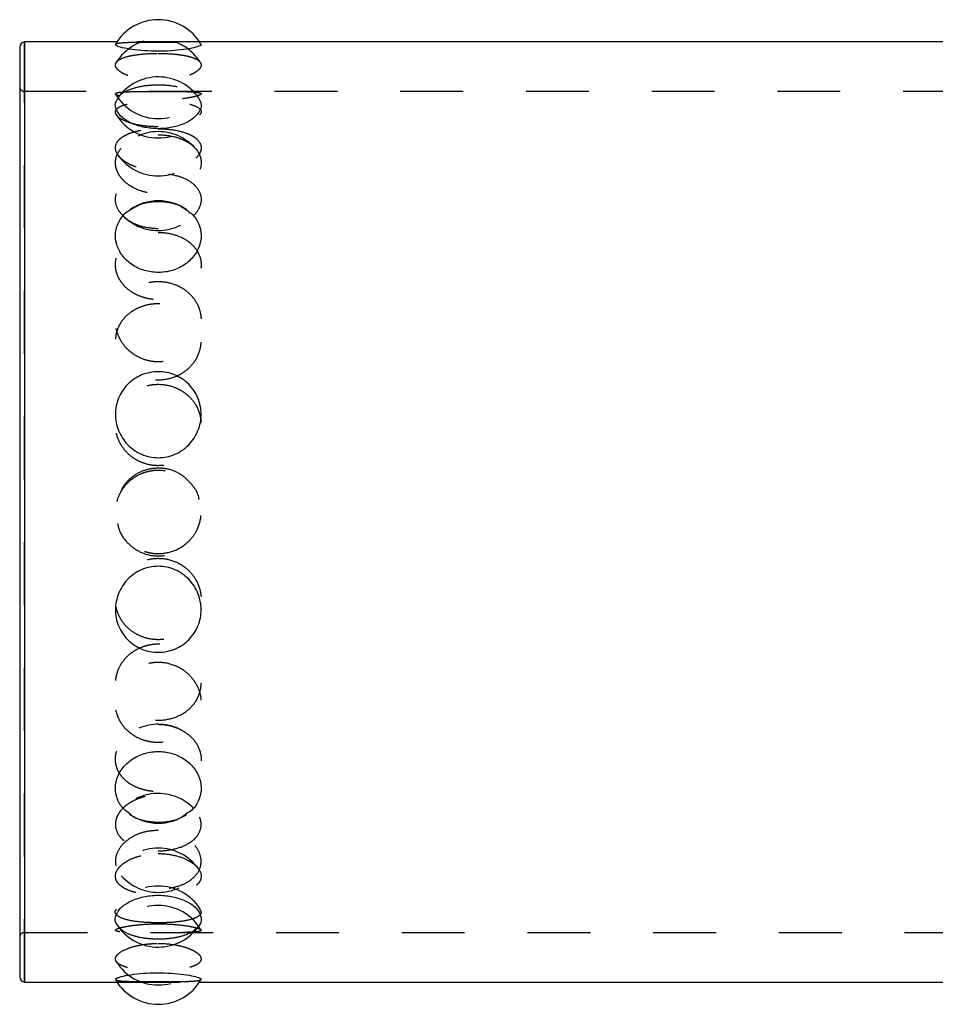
# Model space of a CAD drawing. Header units: inches. Extents: x 1880 to 2363, y -453 to -54.
# Tile 802 of 1056: x 2062.1 to 2063.55, y -121.46 to -119.9. Entities that reach past the tile are written whole.
import ezdxf

# ---------------------------------------------------------------- set-up
doc = ezdxf.new("R2010")
doc.units = ezdxf.units.IN
doc.header["$LTSCALE"] = 0.5
doc.header["$MEASUREMENT"] = 0
doc.linetypes.add('HIDDEN', pattern=[0.225, 0.15, -0.075])
doc.layers.add('SID-M-H', color=4, linetype='HIDDEN')
doc.layers.add('SID-M-S', color=105, linetype='Continuous')

msp = doc.modelspace()

# ---------------------------------------------------------------- linework, layer by layer
at = {"layer": 'SID-M-H'}
for p, q in [((2062.10382, -121.42709), (2062.10382, -119.93103)), ((2062.38222, -119.93103), (2062.25063, -119.93103)), ((2065.00146, -120.00977), (2062.10382, -120.00977)), ((2062.10382, -121.34835), (2065.00146, -121.34835)), ((2062.25063, -121.42709), (2062.38222, -121.42709))]:
    msp.add_line(p, q, dxfattribs=at)
for centre, radius, start, end in [((2062.31642, -120.00508), 0.07874, 106.99755, 148.20974), ((2062.31642, -120.00508), 0.07874, 31.94722, 70.13424), ((2062.10382, -120.00189), 0.00787, 180, 270), ((2062.31642, -119.97428), 0.07874, 210.4869, 329.48131), ((2062.31642, -120.00508), 0.07874, 211.83854, 327.77232), ((2062.31642, -120.15242), 0.07874, 41.66562, 138.57682), ((2062.31642, -120.06534), 0.07874, 216.04262, 324.05283), ((2062.31642, -120.15242), 0.07874, 224.21604, 315.99092), ((2062.31642, -121.0956), 0.07874, 66.02868, 112.94822), ((2062.31642, -121.2057), 0.07874, 43.96448, 135.69713), ((2062.31642, -121.29278), 0.07874, 35.88676, 143.82528), ((2062.31642, -121.2057), 0.07874, 221.71457, 318.23138), ((2062.31642, -121.35304), 0.07874, 32.19839, 147.87808), ((2062.31642, -121.38384), 0.07874, 30.34986, 149.42234), ((2062.10382, -121.35622), 0.00787, 90, 180), ((2062.31642, -121.35304), 0.07874, 211.91139, 328.08214)]:
    msp.add_arc(centre, radius, start, end, dxfattribs=at)
for points, knots in [([(2062.24873, -119.93476), (2062.24865, -119.93466), (2062.24787, -119.93366), (2062.25397, -119.9325), (2062.26703, -119.93147), (2062.28658, -119.93114), (2062.30905, -119.93106), (2062.33198, -119.93108), (2062.35305, -119.9312), (2062.37003, -119.9317), (2062.38154, -119.93274), (2062.38324, -119.9341), (2062.38405, -119.93474)], [0, 0, 0, 0, 0.0127237, 0.1283084, 0.2434594, 0.3565829, 0.4668273, 0.5746812, 0.6818302, 0.7902464, 0.9012198, 1, 1, 1, 1]), ([(2062.31642, -119.94913), (2062.31185, -119.94913), (2062.30737, -119.94924), (2062.29854, -119.94964), (2062.29416, -119.94995), (2062.28585, -119.95076), (2062.28191, -119.95126), (2062.27448, -119.95247), (2062.27099, -119.95318), (2062.26163, -119.95558), (2062.25663, -119.95759), (2062.25164, -119.96105), (2062.25035, -119.96229), (2062.24866, -119.96489), (2062.24823, -119.96624), (2062.24823, -119.96903), (2062.24866, -119.97048), (2062.25036, -119.97338), (2062.25162, -119.97482), (2062.25496, -119.97771), (2062.25706, -119.97914), (2062.26192, -119.98185), (2062.2647, -119.98314), (2062.27417, -119.98681), (2062.28167, -119.98883), (2062.29416, -119.99093), (2062.29846, -119.99147), (2062.30729, -119.9922), (2062.31188, -119.99238), (2062.32542, -119.99239), (2062.33451, -119.99163), (2062.35106, -119.98885), (2062.35867, -119.98681), (2062.36806, -119.98318), (2062.37091, -119.98186), (2062.37578, -119.97914), (2062.37785, -119.97774), (2062.38289, -119.9734), (2062.38461, -119.97046), (2062.38462, -119.96624), (2062.38419, -119.96489), (2062.38251, -119.96231), (2062.38123, -119.96106), (2062.37788, -119.95874), (2062.37583, -119.95768), (2062.37096, -119.9557), (2062.36812, -119.95479), (2062.36188, -119.95319), (2062.35846, -119.95249), (2062.35102, -119.95127), (2062.34702, -119.95076), (2062.33463, -119.94955), (2062.32556, -119.94913), (2062.31642, -119.94913)], [0, 0, 0, 0, 0.03125, 0.03125, 0.0625, 0.0625, 0.09375, 0.09375, 0.125, 0.125, 0.1875, 0.1875, 0.21875, 0.21875, 0.25, 0.25, 0.28125, 0.28125, 0.3125, 0.3125, 0.34375, 0.34375, 0.375, 0.375, 0.4375, 0.4375, 0.46875, 0.46875, 0.5, 0.5, 0.5625, 0.5625, 0.625, 0.625, 0.65625, 0.65625, 0.6875, 0.6875, 0.75, 0.75, 0.78125, 0.78125, 0.8125, 0.8125, 0.84375, 0.84375, 0.875, 0.875, 0.90625, 0.90625, 0.9375, 0.9375, 1, 1, 1, 1]), ([(2062.25277, -120.02037), (2062.25333, -120.01917), (2062.25569, -120.01421), (2062.26751, -120.00752), (2062.28646, -120.0014), (2062.30909, -119.99872), (2062.33195, -119.99932), (2062.35314, -120.00304), (2062.36967, -120.00986), (2062.37918, -120.01602), (2062.3806, -120.02006), (2062.38072, -120.0204)], [0, 0, 0, 0, 0.044695, 0.1851381, 0.3231084, 0.4575673, 0.5891106, 0.7197941, 0.8520232, 0.9873711, 1, 1, 1, 1]), ([(2062.31642, -120.00978), (2062.31198, -120.00978), (2062.30761, -120.00978), (2062.29901, -120.00979), (2062.29474, -120.0098), (2062.28654, -120.00985), (2062.28264, -120.00988), (2062.27525, -120.00998), (2062.27173, -120.01006), (2062.26539, -120.01026), (2062.26254, -120.0104), (2062.25749, -120.01075), (2062.25531, -120.01097), (2062.25009, -120.01177), (2062.24824, -120.01251), (2062.24823, -120.01388), (2062.24868, -120.01439), (2062.25047, -120.01546), (2062.25179, -120.01602), (2062.25527, -120.01717), (2062.25745, -120.01777), (2062.26246, -120.01892), (2062.26532, -120.01948), (2062.27172, -120.02055), (2062.27518, -120.02104), (2062.28256, -120.02193), (2062.28653, -120.02232), (2062.29471, -120.02295), (2062.29892, -120.0232), (2062.30756, -120.02353), (2062.31201, -120.02362), (2062.32516, -120.02362), (2062.33402, -120.02327), (2062.35029, -120.02201), (2062.3579, -120.02109), (2062.3674, -120.0195), (2062.3703, -120.01893), (2062.37535, -120.01778), (2062.37749, -120.0172), (2062.38099, -120.01605), (2062.38235, -120.01548), (2062.38415, -120.01441), (2062.38461, -120.01391), (2062.38463, -120.01252), (2062.38282, -120.01178), (2062.37757, -120.01098), (2062.37544, -120.01076), (2062.37042, -120.0104), (2062.36751, -120.01026), (2062.35802, -120.00995), (2062.35042, -120.00987), (2062.33414, -120.00978), (2062.3253, -120.00978), (2062.31642, -120.00978)], [0, 0, 0, 0, 0.03125, 0.03125, 0.0625, 0.0625, 0.09375, 0.09375, 0.125, 0.125, 0.15625, 0.15625, 0.1875, 0.1875, 0.25, 0.25, 0.28125, 0.28125, 0.3125, 0.3125, 0.34375, 0.34375, 0.375, 0.375, 0.40625, 0.40625, 0.4375, 0.4375, 0.46875, 0.46875, 0.5, 0.5, 0.5625, 0.5625, 0.625, 0.625, 0.65625, 0.65625, 0.6875, 0.6875, 0.71875, 0.71875, 0.75, 0.75, 0.8125, 0.8125, 0.84375, 0.84375, 0.875, 0.875, 0.9375, 0.9375, 1, 1, 1, 1]), ([(2062.31642, -120.0661), (2062.30861, -120.06579), (2062.29299, -120.06518), (2062.27223, -120.0605), (2062.25673, -120.05401), (2062.24831, -120.04666), (2062.24761, -120.03969), (2062.25429, -120.03379), (2062.26754, -120.0293), (2062.2862, -120.02636), (2062.30856, -120.02501), (2062.33222, -120.02528), (2062.35423, -120.02726), (2062.37184, -120.03099), (2062.38239, -120.03637), (2062.38602, -120.04191), (2062.38331, -120.04549), (2062.38239, -120.0467)], [0, 0, 0, 0, 0.0710084, 0.1420473, 0.2123424, 0.2806747, 0.3471321, 0.4127248, 0.4788359, 0.5465479, 0.6162089, 0.6873552, 0.7589483, 0.8297489, 0.8987628, 0.9657582, 1, 1, 1, 1]), ([(2062.31642, -120.06918), (2062.31198, -120.06918), (2062.30761, -120.06935), (2062.29901, -120.07003), (2062.29474, -120.07055), (2062.28654, -120.07191), (2062.28264, -120.07275), (2062.27525, -120.07477), (2062.27173, -120.07596), (2062.26539, -120.07862), (2062.26254, -120.08009), (2062.25749, -120.08335), (2062.25531, -120.08514), (2062.25009, -120.09076), (2062.24824, -120.09502), (2062.24823, -120.10159), (2062.24868, -120.10385), (2062.25047, -120.10831), (2062.25179, -120.11051), (2062.25527, -120.11482), (2062.25745, -120.11693), (2062.26246, -120.12087), (2062.26532, -120.12272), (2062.27172, -120.12616), (2062.27518, -120.1277), (2062.28256, -120.1304), (2062.28653, -120.13157), (2062.29471, -120.13345), (2062.29892, -120.13416), (2062.30756, -120.13512), (2062.31201, -120.13537), (2062.32516, -120.13537), (2062.33402, -120.13439), (2062.35029, -120.13066), (2062.3579, -120.12788), (2062.3674, -120.1228), (2062.3703, -120.12092), (2062.37535, -120.11697), (2062.37749, -120.1149), (2062.38099, -120.11061), (2062.38235, -120.10836), (2062.38415, -120.10392), (2062.38461, -120.10171), (2062.38463, -120.09507), (2062.38282, -120.09084), (2062.37757, -120.08517), (2062.37544, -120.08341), (2062.37042, -120.08016), (2062.36751, -120.07865), (2062.35802, -120.07465), (2062.35042, -120.0726), (2062.33414, -120.06988), (2062.3253, -120.06918), (2062.31642, -120.06918)], [0, 0, 0, 0, 0.03125, 0.03125, 0.0625, 0.0625, 0.09375, 0.09375, 0.125, 0.125, 0.15625, 0.15625, 0.1875, 0.1875, 0.25, 0.25, 0.28125, 0.28125, 0.3125, 0.3125, 0.34375, 0.34375, 0.375, 0.375, 0.40625, 0.40625, 0.4375, 0.4375, 0.46875, 0.46875, 0.5, 0.5, 0.5625, 0.5625, 0.625, 0.625, 0.65625, 0.65625, 0.6875, 0.6875, 0.71875, 0.71875, 0.75, 0.75, 0.8125, 0.8125, 0.84375, 0.84375, 0.875, 0.875, 0.9375, 0.9375, 1, 1, 1, 1]), ([(2062.31642, -120.07877), (2062.31185, -120.07877), (2062.30737, -120.07905), (2062.29854, -120.08015), (2062.29416, -120.08098), (2062.28585, -120.08314), (2062.28191, -120.08447), (2062.27448, -120.08762), (2062.27099, -120.08945), (2062.26163, -120.09549), (2062.25663, -120.1004), (2062.25164, -120.10847), (2062.25035, -120.11132), (2062.24866, -120.11716), (2062.24823, -120.12013), (2062.24823, -120.12617), (2062.24866, -120.12927), (2062.25036, -120.13532), (2062.25162, -120.1383), (2062.25496, -120.14415), (2062.25706, -120.14701), (2062.26192, -120.15237), (2062.2647, -120.1549), (2062.27417, -120.16197), (2062.28167, -120.16578), (2062.29416, -120.16973), (2062.29846, -120.17072), (2062.30729, -120.17208), (2062.31188, -120.17243), (2062.32542, -120.17243), (2062.33451, -120.17104), (2062.35106, -120.16583), (2062.35867, -120.16197), (2062.36806, -120.15497), (2062.37091, -120.15239), (2062.37578, -120.14702), (2062.37785, -120.14421), (2062.38289, -120.13541), (2062.38461, -120.12928), (2062.38462, -120.12013), (2062.38419, -120.11716), (2062.38251, -120.11136), (2062.38123, -120.1085), (2062.37788, -120.10309), (2062.37583, -120.10055), (2062.37096, -120.09575), (2062.36812, -120.0935), (2062.36188, -120.08947), (2062.35846, -120.08767), (2062.35102, -120.0845), (2062.34702, -120.08315), (2062.33463, -120.07992), (2062.32556, -120.07877), (2062.31642, -120.07877)], [0, 0, 0, 0, 0.03125, 0.03125, 0.0625, 0.0625, 0.09375, 0.09375, 0.125, 0.125, 0.1875, 0.1875, 0.21875, 0.21875, 0.25, 0.25, 0.28125, 0.28125, 0.3125, 0.3125, 0.34375, 0.34375, 0.375, 0.375, 0.4375, 0.4375, 0.46875, 0.46875, 0.5, 0.5, 0.5625, 0.5625, 0.625, 0.625, 0.65625, 0.65625, 0.6875, 0.6875, 0.75, 0.75, 0.78125, 0.78125, 0.8125, 0.8125, 0.84375, 0.84375, 0.875, 0.875, 0.90625, 0.90625, 0.9375, 0.9375, 1, 1, 1, 1]), ([(2062.31642, -120.22841), (2062.30861, -120.22784), (2062.29299, -120.22672), (2062.27223, -120.21799), (2062.25673, -120.20548), (2062.24831, -120.19062), (2062.24761, -120.17562), (2062.25428, -120.16197), (2062.26758, -120.15097), (2062.28394, -120.14363), (2062.29623, -120.142), (2062.30123, -120.14133)], [0, 0, 0, 0, 0.1197319, 0.2395151, 0.3580443, 0.4732638, 0.585322, 0.6959221, 0.8073963, 0.92157, 1, 1, 1, 1]), ([(2062.33269, -120.14105), (2062.33991, -120.14249), (2062.35456, -120.1454), (2062.37175, -120.15522), (2062.38264, -120.16806), (2062.38584, -120.18276), (2062.3815, -120.1976), (2062.37029, -120.21111), (2062.35324, -120.22168), (2062.33429, -120.22754), (2062.32157, -120.22816), (2062.31642, -120.22841)], [0, 0, 0, 0, 0.1167307, 0.2366568, 0.3535566, 0.4670373, 0.5783679, 0.689818, 0.8034946, 0.9204376, 1, 1, 1, 1]), ([(2062.2719, -120.19824), (2062.27682, -120.19512), (2062.28768, -120.18825), (2062.30919, -120.18405), (2062.33181, -120.1852), (2062.35016, -120.19034), (2062.35831, -120.19654), (2062.36115, -120.1987)], [0, 0, 0, 0, 0.1930318, 0.4255158, 0.6529588, 0.8789152, 1, 1, 1, 1]), ([(2062.31642, -120.23404), (2062.31198, -120.23404), (2062.30761, -120.23435), (2062.29901, -120.23558), (2062.29474, -120.23651), (2062.28654, -120.23896), (2062.28264, -120.24046), (2062.27525, -120.24405), (2062.27173, -120.24615), (2062.26539, -120.2508), (2062.26254, -120.25336), (2062.25749, -120.25895), (2062.25531, -120.26199), (2062.25009, -120.27147), (2062.24824, -120.27852), (2062.24823, -120.28915), (2062.24868, -120.29277), (2062.25047, -120.29985), (2062.25179, -120.3033), (2062.25527, -120.31002), (2062.25745, -120.31329), (2062.26246, -120.31933), (2062.26532, -120.32216), (2062.27172, -120.32738), (2062.27518, -120.32969), (2062.28256, -120.33374), (2062.28653, -120.33549), (2062.29471, -120.33829), (2062.29892, -120.33934), (2062.30756, -120.34077), (2062.31201, -120.34113), (2062.32516, -120.34114), (2062.33402, -120.33968), (2062.35029, -120.33414), (2062.3579, -120.32998), (2062.3674, -120.32228), (2062.3703, -120.31942), (2062.37535, -120.31335), (2062.37749, -120.31015), (2062.38099, -120.30346), (2062.38235, -120.29993), (2062.38415, -120.29288), (2062.38461, -120.28933), (2062.38463, -120.2786), (2062.38282, -120.27161), (2062.37757, -120.26205), (2062.37544, -120.25906), (2062.37042, -120.25347), (2062.36751, -120.25085), (2062.35802, -120.24386), (2062.35042, -120.24019), (2062.33414, -120.23531), (2062.3253, -120.23404), (2062.31642, -120.23404)], [0, 0, 0, 0, 0.03125, 0.03125, 0.0625, 0.0625, 0.09375, 0.09375, 0.125, 0.125, 0.15625, 0.15625, 0.1875, 0.1875, 0.25, 0.25, 0.28125, 0.28125, 0.3125, 0.3125, 0.34375, 0.34375, 0.375, 0.375, 0.40625, 0.40625, 0.4375, 0.4375, 0.46875, 0.46875, 0.5, 0.5, 0.5625, 0.5625, 0.625, 0.625, 0.65625, 0.65625, 0.6875, 0.6875, 0.71875, 0.71875, 0.75, 0.75, 0.8125, 0.8125, 0.84375, 0.84375, 0.875, 0.875, 0.9375, 0.9375, 1, 1, 1, 1]), ([(2062.31642, -120.31221), (2062.31185, -120.31221), (2062.30737, -120.31262), (2062.29854, -120.31421), (2062.29416, -120.31542), (2062.28585, -120.31857), (2062.28191, -120.32049), (2062.27448, -120.32504), (2062.27099, -120.32767), (2062.26163, -120.33631), (2062.25663, -120.34326), (2062.25164, -120.35455), (2062.25035, -120.35852), (2062.24866, -120.36659), (2062.24823, -120.37067), (2062.24823, -120.37892), (2062.24866, -120.38312), (2062.25036, -120.39128), (2062.25162, -120.39528), (2062.25496, -120.40309), (2062.25706, -120.40688), (2062.26192, -120.41396), (2062.2647, -120.41728), (2062.27417, -120.42655), (2062.28167, -120.43148), (2062.29416, -120.43659), (2062.29846, -120.43788), (2062.30729, -120.43962), (2062.31188, -120.44007), (2062.32542, -120.44008), (2062.33451, -120.43829), (2062.35106, -120.43154), (2062.35867, -120.42654), (2062.36806, -120.41737), (2062.37091, -120.41399), (2062.37578, -120.4069), (2062.37785, -120.40317), (2062.38289, -120.39142), (2062.38461, -120.38315), (2062.38462, -120.37067), (2062.38419, -120.36659), (2062.38251, -120.35857), (2062.38123, -120.35459), (2062.37788, -120.34703), (2062.37583, -120.34344), (2062.37096, -120.33666), (2062.36812, -120.33345), (2062.36188, -120.32769), (2062.35846, -120.3251), (2062.35102, -120.32053), (2062.34702, -120.31858), (2062.33463, -120.31388), (2062.32556, -120.31221), (2062.31642, -120.31221)], [0, 0, 0, 0, 0.03125, 0.03125, 0.0625, 0.0625, 0.09375, 0.09375, 0.125, 0.125, 0.1875, 0.1875, 0.21875, 0.21875, 0.25, 0.25, 0.28125, 0.28125, 0.3125, 0.3125, 0.34375, 0.34375, 0.375, 0.375, 0.4375, 0.4375, 0.46875, 0.46875, 0.5, 0.5, 0.5625, 0.5625, 0.625, 0.625, 0.65625, 0.65625, 0.6875, 0.6875, 0.75, 0.75, 0.78125, 0.78125, 0.8125, 0.8125, 0.84375, 0.84375, 0.875, 0.875, 0.90625, 0.90625, 0.9375, 0.9375, 1, 1, 1, 1]), ([(2062.31642, -120.46863), (2062.31198, -120.46863), (2062.30761, -120.46824), (2062.29901, -120.46668), (2062.29474, -120.46551), (2062.28654, -120.46242), (2062.28264, -120.46053), (2062.27525, -120.45607), (2062.27173, -120.45346), (2062.26539, -120.44775), (2062.26254, -120.44463), (2062.25749, -120.43789), (2062.25531, -120.43425), (2062.25009, -120.42306), (2062.24824, -120.4149), (2062.24823, -120.40289), (2062.24868, -120.39885), (2062.25047, -120.39104), (2062.25179, -120.38727), (2062.25527, -120.38001), (2062.25745, -120.37653), (2062.26246, -120.37013), (2062.26532, -120.36716), (2062.27172, -120.36174), (2062.27518, -120.35935), (2062.28256, -120.3552), (2062.28653, -120.35342), (2062.29471, -120.35058), (2062.29892, -120.34951), (2062.30756, -120.34807), (2062.31201, -120.3477), (2062.32516, -120.3477), (2062.33402, -120.34916), (2062.35029, -120.35479), (2062.3579, -120.35903), (2062.3674, -120.36704), (2062.3703, -120.37003), (2062.37535, -120.37646), (2062.37749, -120.37987), (2062.38099, -120.3871), (2062.38235, -120.39095), (2062.38415, -120.39872), (2062.38461, -120.40269), (2062.38463, -120.41481), (2062.38282, -120.42289), (2062.37757, -120.43418), (2062.37544, -120.43775), (2062.37042, -120.4445), (2062.36751, -120.44769), (2062.35802, -120.45627), (2062.35042, -120.46086), (2062.33414, -120.46701), (2062.3253, -120.46863), (2062.31642, -120.46863)], [0, 0, 0, 0, 0.03125, 0.03125, 0.0625, 0.0625, 0.09375, 0.09375, 0.125, 0.125, 0.15625, 0.15625, 0.1875, 0.1875, 0.25, 0.25, 0.28125, 0.28125, 0.3125, 0.3125, 0.34375, 0.34375, 0.375, 0.375, 0.40625, 0.40625, 0.4375, 0.4375, 0.46875, 0.46875, 0.5, 0.5, 0.5625, 0.5625, 0.625, 0.625, 0.65625, 0.65625, 0.6875, 0.6875, 0.71875, 0.71875, 0.75, 0.75, 0.8125, 0.8125, 0.84375, 0.84375, 0.875, 0.875, 0.9375, 0.9375, 1, 1, 1, 1]), ([(2062.31642, -120.47585), (2062.31198, -120.47585), (2062.30761, -120.47624), (2062.29901, -120.47781), (2062.29474, -120.47899), (2062.28654, -120.4821), (2062.28264, -120.48401), (2062.27525, -120.48854), (2062.27173, -120.49119), (2062.26539, -120.49703), (2062.26254, -120.50023), (2062.25749, -120.50719), (2062.25531, -120.51097), (2062.25009, -120.52265), (2062.24824, -120.53127), (2062.24823, -120.54413), (2062.24868, -120.54848), (2062.25047, -120.55696), (2062.25179, -120.56107), (2062.25527, -120.56904), (2062.25745, -120.57289), (2062.26246, -120.58), (2062.26532, -120.58331), (2062.27172, -120.5894), (2062.27518, -120.59209), (2062.28256, -120.59679), (2062.28653, -120.59881), (2062.29471, -120.60205), (2062.29892, -120.60326), (2062.30756, -120.60491), (2062.31201, -120.60533), (2062.32516, -120.60533), (2062.33402, -120.60366), (2062.35029, -120.59725), (2062.3579, -120.59244), (2062.3674, -120.58345), (2062.3703, -120.58011), (2062.37535, -120.57296), (2062.37749, -120.56919), (2062.38099, -120.56126), (2062.38235, -120.55705), (2062.38415, -120.54862), (2062.38461, -120.54435), (2062.38463, -120.53137), (2062.38282, -120.52283), (2062.37757, -120.51104), (2062.37544, -120.50733), (2062.37042, -120.50036), (2062.36751, -120.49709), (2062.35802, -120.48832), (2062.35042, -120.48367), (2062.33414, -120.47747), (2062.3253, -120.47585), (2062.31642, -120.47585)], [0, 0, 0, 0, 0.03125, 0.03125, 0.0625, 0.0625, 0.09375, 0.09375, 0.125, 0.125, 0.15625, 0.15625, 0.1875, 0.1875, 0.25, 0.25, 0.28125, 0.28125, 0.3125, 0.3125, 0.34375, 0.34375, 0.375, 0.375, 0.40625, 0.40625, 0.4375, 0.4375, 0.46875, 0.46875, 0.5, 0.5, 0.5625, 0.5625, 0.625, 0.625, 0.65625, 0.65625, 0.6875, 0.6875, 0.71875, 0.71875, 0.75, 0.75, 0.8125, 0.8125, 0.84375, 0.84375, 0.875, 0.875, 0.9375, 0.9375, 1, 1, 1, 1]), ([(2062.31642, -120.74525), (2062.31198, -120.74525), (2062.30761, -120.74483), (2062.29901, -120.7432), (2062.29474, -120.74197), (2062.28654, -120.73872), (2062.28264, -120.73673), (2062.27525, -120.73202), (2062.27173, -120.72926), (2062.26539, -120.7232), (2062.26254, -120.71989), (2062.25749, -120.71268), (2062.25531, -120.70878), (2062.25009, -120.69674), (2062.24824, -120.68789), (2062.24823, -120.67475), (2062.24868, -120.6703), (2062.25047, -120.66167), (2062.25179, -120.6575), (2062.25527, -120.64941), (2062.25745, -120.64552), (2062.26246, -120.63833), (2062.26532, -120.63499), (2062.27172, -120.62886), (2062.27518, -120.62615), (2062.28256, -120.62143), (2062.28653, -120.6194), (2062.29471, -120.61616), (2062.29892, -120.61494), (2062.30756, -120.61329), (2062.31201, -120.61287), (2062.32516, -120.61287), (2062.33402, -120.61454), (2062.35029, -120.62097), (2062.3579, -120.6258), (2062.3674, -120.63485), (2062.3703, -120.63822), (2062.37535, -120.64544), (2062.37749, -120.64926), (2062.38099, -120.6573), (2062.38235, -120.66157), (2062.38415, -120.67016), (2062.38461, -120.67452), (2062.38463, -120.68779), (2062.38282, -120.69655), (2062.37757, -120.70871), (2062.37544, -120.71254), (2062.37042, -120.71975), (2062.36751, -120.72314), (2062.35802, -120.73224), (2062.35042, -120.73708), (2062.33414, -120.74355), (2062.3253, -120.74525), (2062.31642, -120.74525)], [0, 0, 0, 0, 0.03125, 0.03125, 0.0625, 0.0625, 0.09375, 0.09375, 0.125, 0.125, 0.15625, 0.15625, 0.1875, 0.1875, 0.25, 0.25, 0.28125, 0.28125, 0.3125, 0.3125, 0.34375, 0.34375, 0.375, 0.375, 0.40625, 0.40625, 0.4375, 0.4375, 0.46875, 0.46875, 0.5, 0.5, 0.5625, 0.5625, 0.625, 0.625, 0.65625, 0.65625, 0.6875, 0.6875, 0.71875, 0.71875, 0.75, 0.75, 0.8125, 0.8125, 0.84375, 0.84375, 0.875, 0.875, 0.9375, 0.9375, 1, 1, 1, 1]), ([(2062.31642, -120.60908), (2062.30887, -120.60981), (2062.29377, -120.61128), (2062.27403, -120.62302), (2062.26075, -120.63611), (2062.25698, -120.64603), (2062.25591, -120.64884)], [0, 0, 0, 0, 0.2934271, 0.5867253, 0.8829159, 1, 1, 1, 1]), ([(2062.38136, -120.65895), (2062.38125, -120.65814), (2062.38004, -120.6494), (2062.37037, -120.63468), (2062.35323, -120.61845), (2062.33379, -120.61021), (2062.32125, -120.60939), (2062.31642, -120.60908)], [0, 0, 0, 0, 0.0277822, 0.3014371, 0.5714107, 0.8349179, 1, 1, 1, 1]), ([(2062.25163, -120.69726), (2062.25248, -120.70121), (2062.25501, -120.71301), (2062.26742, -120.72942), (2062.28648, -120.74352), (2062.30907, -120.74995), (2062.33197, -120.7485), (2062.35306, -120.73963), (2062.36997, -120.72422), (2062.38095, -120.70606), (2062.38258, -120.69299), (2062.38325, -120.68761)], [0, 0, 0, 0, 0.0637565, 0.190502, 0.315016, 0.4363609, 0.5550747, 0.6730126, 0.7923452, 0.9144925, 1, 1, 1, 1]), ([(2062.31642, -120.75279), (2062.31198, -120.75279), (2062.30761, -120.7532), (2062.29901, -120.75483), (2062.29474, -120.75607), (2062.28654, -120.7593), (2062.28264, -120.76128), (2062.27525, -120.76597), (2062.27173, -120.76872), (2062.26539, -120.77473), (2062.26254, -120.77802), (2062.25749, -120.78515), (2062.25531, -120.789), (2062.25009, -120.80088), (2062.24824, -120.80958), (2062.24823, -120.82243), (2062.24868, -120.82677), (2062.25047, -120.83517), (2062.25179, -120.83923), (2062.25527, -120.84708), (2062.25745, -120.85085), (2062.26246, -120.8578), (2062.26532, -120.86102), (2062.27172, -120.86693), (2062.27518, -120.86953), (2062.28256, -120.87406), (2062.28653, -120.87601), (2062.29471, -120.87912), (2062.29892, -120.88029), (2062.30756, -120.88187), (2062.31201, -120.88227), (2062.32516, -120.88228), (2062.33402, -120.88068), (2062.35029, -120.87451), (2062.3579, -120.86987), (2062.3674, -120.86115), (2062.3703, -120.8579), (2062.37535, -120.85092), (2062.37749, -120.84723), (2062.38099, -120.83942), (2062.38235, -120.83527), (2062.38415, -120.82691), (2062.38461, -120.82265), (2062.38463, -120.80967), (2062.38282, -120.80106), (2062.37757, -120.78907), (2062.37544, -120.78529), (2062.37042, -120.77816), (2062.36751, -120.77479), (2062.35802, -120.76576), (2062.35042, -120.76093), (2062.33414, -120.75449), (2062.3253, -120.75279), (2062.31642, -120.75279)], [0, 0, 0, 0, 0.03125, 0.03125, 0.0625, 0.0625, 0.09375, 0.09375, 0.125, 0.125, 0.15625, 0.15625, 0.1875, 0.1875, 0.25, 0.25, 0.28125, 0.28125, 0.3125, 0.3125, 0.34375, 0.34375, 0.375, 0.375, 0.40625, 0.40625, 0.4375, 0.4375, 0.46875, 0.46875, 0.5, 0.5, 0.5625, 0.5625, 0.625, 0.625, 0.65625, 0.65625, 0.6875, 0.6875, 0.71875, 0.71875, 0.75, 0.75, 0.8125, 0.8125, 0.84375, 0.84375, 0.875, 0.875, 0.9375, 0.9375, 1, 1, 1, 1]), ([(2062.31642, -121.01042), (2062.31198, -121.01042), (2062.30761, -121.01005), (2062.29901, -121.00863), (2062.29474, -121.00755), (2062.28654, -121.0047), (2062.28264, -121.00296), (2062.27525, -120.99881), (2062.27173, -120.99638), (2062.26539, -120.99102), (2062.26254, -120.98808), (2062.25749, -120.98166), (2062.25531, -120.97817), (2062.25009, -120.96736), (2062.24824, -120.95935), (2062.24823, -120.94734), (2062.24868, -120.94326), (2062.25047, -120.93532), (2062.25179, -120.93145), (2062.25527, -120.92394), (2062.25745, -120.9203), (2062.26246, -120.91358), (2062.26532, -120.91044), (2062.27172, -120.90466), (2062.27518, -120.9021), (2062.28256, -120.89763), (2062.28653, -120.8957), (2062.29471, -120.89262), (2062.29892, -120.89146), (2062.30756, -120.88989), (2062.31201, -120.88949), (2062.32516, -120.88948), (2062.33402, -120.89108), (2062.35029, -120.89719), (2062.3579, -120.90178), (2062.3674, -120.91031), (2062.3703, -120.91348), (2062.37535, -120.92023), (2062.37749, -120.92379), (2062.38099, -120.93127), (2062.38235, -120.93522), (2062.38415, -120.94314), (2062.38461, -120.94714), (2062.38463, -120.95926), (2062.38282, -120.96719), (2062.37757, -120.97811), (2062.37544, -120.98153), (2062.37042, -120.98795), (2062.36751, -120.99097), (2062.35802, -120.99902), (2062.35042, -121.00327), (2062.33414, -121.00893), (2062.3253, -121.01042), (2062.31642, -121.01042)], [0, 0, 0, 0, 0.03125, 0.03125, 0.0625, 0.0625, 0.09375, 0.09375, 0.125, 0.125, 0.15625, 0.15625, 0.1875, 0.1875, 0.25, 0.25, 0.28125, 0.28125, 0.3125, 0.3125, 0.34375, 0.34375, 0.375, 0.375, 0.40625, 0.40625, 0.4375, 0.4375, 0.46875, 0.46875, 0.5, 0.5, 0.5625, 0.5625, 0.625, 0.625, 0.65625, 0.65625, 0.6875, 0.6875, 0.71875, 0.71875, 0.75, 0.75, 0.8125, 0.8125, 0.84375, 0.84375, 0.875, 0.875, 0.9375, 0.9375, 1, 1, 1, 1]), ([(2062.31642, -120.91804), (2062.31185, -120.91804), (2062.30737, -120.91849), (2062.29854, -120.92022), (2062.29416, -120.92153), (2062.28585, -120.92493), (2062.28191, -120.927), (2062.27448, -120.93187), (2062.27099, -120.93469), (2062.26163, -120.94384), (2062.25663, -120.95114), (2062.25164, -120.96279), (2062.25035, -120.96686), (2062.24866, -120.97506), (2062.24823, -120.97917), (2062.24823, -120.98742), (2062.24866, -120.99159), (2062.25036, -120.99962), (2062.25162, -121.00352), (2062.25496, -121.01109), (2062.25706, -121.01474), (2062.26192, -121.02149), (2062.2647, -121.02464), (2062.27417, -121.03338), (2062.28167, -121.03797), (2062.29416, -121.0427), (2062.29846, -121.04389), (2062.30729, -121.04549), (2062.31188, -121.04591), (2062.32542, -121.04591), (2062.33451, -121.04427), (2062.35106, -121.03803), (2062.35867, -121.03338), (2062.36806, -121.02473), (2062.37091, -121.02152), (2062.37578, -121.01475), (2062.37785, -121.01116), (2062.38289, -120.99978), (2062.38461, -120.99166), (2062.38462, -120.97918), (2062.38419, -120.97506), (2062.38251, -120.96691), (2062.38123, -120.96283), (2062.37788, -120.95503), (2062.37583, -120.9513), (2062.37096, -120.9442), (2062.36812, -120.94081), (2062.36188, -120.9347), (2062.35846, -120.93194), (2062.35102, -120.92705), (2062.34702, -120.92494), (2062.33463, -120.91987), (2062.32556, -120.91804), (2062.31642, -120.91804)], [0, 0, 0, 0, 0.03125, 0.03125, 0.0625, 0.0625, 0.09375, 0.09375, 0.125, 0.125, 0.1875, 0.1875, 0.21875, 0.21875, 0.25, 0.25, 0.28125, 0.28125, 0.3125, 0.3125, 0.34375, 0.34375, 0.375, 0.375, 0.4375, 0.4375, 0.46875, 0.46875, 0.5, 0.5, 0.5625, 0.5625, 0.625, 0.625, 0.65625, 0.65625, 0.6875, 0.6875, 0.75, 0.75, 0.78125, 0.78125, 0.8125, 0.8125, 0.84375, 0.84375, 0.875, 0.875, 0.90625, 0.90625, 0.9375, 0.9375, 1, 1, 1, 1]), ([(2062.31642, -121.01698), (2062.31198, -121.01698), (2062.30761, -121.01734), (2062.29901, -121.01876), (2062.29474, -121.01983), (2062.28654, -121.02263), (2062.28264, -121.02434), (2062.27525, -121.02838), (2062.27173, -121.03074), (2062.26539, -121.0359), (2062.26254, -121.0387), (2062.25749, -121.04477), (2062.25531, -121.04803), (2062.25009, -121.05805), (2062.24824, -121.06531), (2062.24823, -121.07595), (2062.24868, -121.07952), (2062.25047, -121.0864), (2062.25179, -121.08971), (2062.25527, -121.09606), (2062.25745, -121.09911), (2062.26246, -121.10469), (2062.26532, -121.10726), (2062.27172, -121.11197), (2062.27518, -121.11403), (2062.28256, -121.11762), (2062.28653, -121.11916), (2062.29471, -121.1216), (2062.29892, -121.12252), (2062.30756, -121.12376), (2062.31201, -121.12408), (2062.32516, -121.12408), (2062.33402, -121.12283), (2062.35029, -121.11798), (2062.3579, -121.11432), (2062.3674, -121.10737), (2062.3703, -121.10477), (2062.37535, -121.09917), (2062.37749, -121.09619), (2062.38099, -121.08986), (2062.38235, -121.08648), (2062.38415, -121.07963), (2062.38461, -121.07613), (2062.38463, -121.0654), (2062.38282, -121.0582), (2062.37757, -121.04809), (2062.37544, -121.04489), (2062.37042, -121.03882), (2062.36751, -121.03594), (2062.35802, -121.02821), (2062.35042, -121.02404), (2062.33414, -121.01846), (2062.3253, -121.01698), (2062.31642, -121.01698)], [0, 0, 0, 0, 0.03125, 0.03125, 0.0625, 0.0625, 0.09375, 0.09375, 0.125, 0.125, 0.15625, 0.15625, 0.1875, 0.1875, 0.25, 0.25, 0.28125, 0.28125, 0.3125, 0.3125, 0.34375, 0.34375, 0.375, 0.375, 0.40625, 0.40625, 0.4375, 0.4375, 0.46875, 0.46875, 0.5, 0.5, 0.5625, 0.5625, 0.625, 0.625, 0.65625, 0.65625, 0.6875, 0.6875, 0.71875, 0.71875, 0.75, 0.75, 0.8125, 0.8125, 0.84375, 0.84375, 0.875, 0.875, 0.9375, 0.9375, 1, 1, 1, 1]), ([(2062.31642, -121.21829), (2062.31198, -121.21829), (2062.30761, -121.21804), (2062.29901, -121.21707), (2062.29474, -121.21633), (2062.28654, -121.21438), (2062.28264, -121.21318), (2062.27525, -121.21032), (2062.27173, -121.20864), (2062.26539, -121.2049), (2062.26254, -121.20284), (2062.25749, -121.19832), (2062.25531, -121.19585), (2062.25009, -121.18813), (2062.24824, -121.18235), (2062.24823, -121.17355), (2062.24868, -121.17055), (2062.25047, -121.16465), (2062.25179, -121.16176), (2062.25527, -121.15612), (2062.25745, -121.15338), (2062.26246, -121.14827), (2062.26532, -121.14588), (2062.27172, -121.14145), (2062.27518, -121.13949), (2062.28256, -121.13604), (2062.28653, -121.13454), (2062.29471, -121.13215), (2062.29892, -121.13125), (2062.30756, -121.13003), (2062.31201, -121.12971), (2062.32516, -121.12971), (2062.33402, -121.13096), (2062.35029, -121.1357), (2062.3579, -121.13924), (2062.3674, -121.14578), (2062.3703, -121.1482), (2062.37535, -121.15332), (2062.37749, -121.15601), (2062.38099, -121.16163), (2062.38235, -121.16458), (2062.38415, -121.17045), (2062.38461, -121.1734), (2062.38463, -121.18228), (2062.38282, -121.18801), (2062.37757, -121.1958), (2062.37544, -121.19823), (2062.37042, -121.20275), (2062.36751, -121.20486), (2062.35802, -121.21047), (2062.35042, -121.2134), (2062.33414, -121.21728), (2062.3253, -121.21829), (2062.31642, -121.21829)], [0, 0, 0, 0, 0.03125, 0.03125, 0.0625, 0.0625, 0.09375, 0.09375, 0.125, 0.125, 0.15625, 0.15625, 0.1875, 0.1875, 0.25, 0.25, 0.28125, 0.28125, 0.3125, 0.3125, 0.34375, 0.34375, 0.375, 0.375, 0.40625, 0.40625, 0.4375, 0.4375, 0.46875, 0.46875, 0.5, 0.5, 0.5625, 0.5625, 0.625, 0.625, 0.65625, 0.65625, 0.6875, 0.6875, 0.71875, 0.71875, 0.75, 0.75, 0.8125, 0.8125, 0.84375, 0.84375, 0.875, 0.875, 0.9375, 0.9375, 1, 1, 1, 1]), ([(2062.31642, -121.17343), (2062.30898, -121.17281), (2062.29409, -121.17156), (2062.27824, -121.16574), (2062.27223, -121.1603), (2062.27109, -121.15926)], [0, 0, 0, 0, 0.4476155, 0.8950343, 1, 1, 1, 1]), ([(2062.36081, -121.15955), (2062.35806, -121.16167), (2062.34983, -121.16801), (2062.33372, -121.1725), (2062.32123, -121.17317), (2062.31642, -121.17343)], [0, 0, 0, 0, 0.2366376, 0.7059715, 1, 1, 1, 1]), ([(2062.31642, -121.18569), (2062.30889, -121.18624), (2062.29384, -121.18735), (2062.27377, -121.19584), (2062.25826, -121.20815), (2062.24898, -121.22337), (2062.24721, -121.23959), (2062.25345, -121.25495), (2062.26723, -121.26735), (2062.28377, -121.27529), (2062.29588, -121.27695), (2062.3003, -121.27756)], [0, 0, 0, 0, 0.1125962, 0.2251429, 0.3387996, 0.4553077, 0.5743749, 0.6947297, 0.8146328, 0.9324247, 1, 1, 1, 1]), ([(2062.33387, -121.27773), (2062.34021, -121.27641), (2062.35372, -121.2736), (2062.37011, -121.26416), (2062.38162, -121.25128), (2062.38594, -121.23578), (2062.38229, -121.21943), (2062.37087, -121.20427), (2062.35309, -121.19262), (2062.33381, -121.18653), (2062.32126, -121.18592), (2062.31642, -121.18569)], [0, 0, 0, 0, 0.10059071, 0.2141513, 0.33039042, 0.44942821, 0.57025582, 0.69121804, 0.81055298, 0.92702964, 1, 1, 1, 1]), ([(2062.31642, -121.22275), (2062.31198, -121.22275), (2062.30761, -121.22299), (2062.29901, -121.22395), (2062.29474, -121.22467), (2062.28654, -121.22655), (2062.28264, -121.22769), (2062.27525, -121.23039), (2062.27173, -121.23195), (2062.26539, -121.23536), (2062.26254, -121.2372), (2062.25749, -121.24115), (2062.25531, -121.24326), (2062.25009, -121.24968), (2062.24824, -121.25427), (2062.24823, -121.26084), (2062.24868, -121.26303), (2062.25047, -121.26719), (2062.25179, -121.26917), (2062.25527, -121.27295), (2062.25745, -121.27473), (2062.26246, -121.27798), (2062.26532, -121.27947), (2062.27172, -121.28216), (2062.27518, -121.28332), (2062.28256, -121.28535), (2062.28653, -121.28621), (2062.29471, -121.28757), (2062.29892, -121.28808), (2062.30756, -121.28876), (2062.31201, -121.28893), (2062.32516, -121.28894), (2062.33402, -121.28825), (2062.35029, -121.28555), (2062.3579, -121.2835), (2062.3674, -121.27953), (2062.3703, -121.27803), (2062.37535, -121.27477), (2062.37749, -121.27302), (2062.38099, -121.26926), (2062.38235, -121.26724), (2062.38415, -121.26309), (2062.38461, -121.26095), (2062.38463, -121.25432), (2062.38282, -121.24978), (2062.37757, -121.2433), (2062.37544, -121.24123), (2062.37042, -121.23728), (2062.36751, -121.23539), (2062.35802, -121.23028), (2062.35042, -121.22749), (2062.33414, -121.22375), (2062.3253, -121.22275), (2062.31642, -121.22275)], [0, 0, 0, 0, 0.03125, 0.03125, 0.0625, 0.0625, 0.09375, 0.09375, 0.125, 0.125, 0.15625, 0.15625, 0.1875, 0.1875, 0.25, 0.25, 0.28125, 0.28125, 0.3125, 0.3125, 0.34375, 0.34375, 0.375, 0.375, 0.40625, 0.40625, 0.4375, 0.4375, 0.46875, 0.46875, 0.5, 0.5, 0.5625, 0.5625, 0.625, 0.625, 0.65625, 0.65625, 0.6875, 0.6875, 0.71875, 0.71875, 0.75, 0.75, 0.8125, 0.8125, 0.84375, 0.84375, 0.875, 0.875, 0.9375, 0.9375, 1, 1, 1, 1]), ([(2062.31642, -121.33293), (2062.30861, -121.33277), (2062.29298, -121.33245), (2062.27226, -121.32981), (2062.25662, -121.32555), (2062.24871, -121.31971), (2062.24685, -121.31466), (2062.24967, -121.31187), (2062.25013, -121.31142)], [0, 0, 0, 0, 0.1972065, 0.3944975, 0.589723, 0.7794973, 0.9640646, 1, 1, 1, 1]), ([(2062.38248, -121.31145), (2062.38348, -121.31304), (2062.38593, -121.31696), (2062.38133, -121.32255), (2062.37033, -121.32752), (2062.35323, -121.33095), (2062.3343, -121.33268), (2062.32157, -121.33285), (2062.31642, -121.33293)], [0, 0, 0, 0, 0.1252606, 0.3079851, 0.4909055, 0.6774802, 0.8694161, 1, 1, 1, 1]), ([(2062.31642, -121.3345), (2062.31198, -121.3345), (2062.30761, -121.33459), (2062.29901, -121.33492), (2062.29474, -121.33516), (2062.28654, -121.3358), (2062.28264, -121.33618), (2062.27525, -121.33707), (2062.27173, -121.33757), (2062.26539, -121.33863), (2062.26254, -121.33919), (2062.25749, -121.34034), (2062.25531, -121.34093), (2062.25009, -121.34265), (2062.24824, -121.34376), (2062.24823, -121.34514), (2062.24868, -121.34556), (2062.25047, -121.34629), (2062.25179, -121.3466), (2062.25527, -121.34714), (2062.25745, -121.34736), (2062.26246, -121.34772), (2062.26532, -121.34785), (2062.27172, -121.34806), (2062.27518, -121.34814), (2062.28256, -121.34824), (2062.28653, -121.34827), (2062.29471, -121.34832), (2062.29892, -121.34833), (2062.30756, -121.34834), (2062.31201, -121.34834), (2062.32516, -121.34834), (2062.33402, -121.34834), (2062.35029, -121.34825), (2062.3579, -121.34817), (2062.3674, -121.34786), (2062.3703, -121.34772), (2062.37535, -121.34737), (2062.37749, -121.34715), (2062.38099, -121.34662), (2062.38235, -121.3463), (2062.38415, -121.34557), (2062.38461, -121.34516), (2062.38463, -121.34377), (2062.38282, -121.34268), (2062.37757, -121.34094), (2062.37544, -121.34036), (2062.37042, -121.33921), (2062.36751, -121.33864), (2062.35802, -121.33705), (2062.35042, -121.33612), (2062.33414, -121.33485), (2062.3253, -121.3345), (2062.31642, -121.3345)], [0, 0, 0, 0, 0.03125, 0.03125, 0.0625, 0.0625, 0.09375, 0.09375, 0.125, 0.125, 0.15625, 0.15625, 0.1875, 0.1875, 0.25, 0.25, 0.28125, 0.28125, 0.3125, 0.3125, 0.34375, 0.34375, 0.375, 0.375, 0.40625, 0.40625, 0.4375, 0.4375, 0.46875, 0.46875, 0.5, 0.5, 0.5625, 0.5625, 0.625, 0.625, 0.65625, 0.65625, 0.6875, 0.6875, 0.71875, 0.71875, 0.75, 0.75, 0.8125, 0.8125, 0.84375, 0.84375, 0.875, 0.875, 0.9375, 0.9375, 1, 1, 1, 1]), ([(2062.31642, -121.35902), (2062.30888, -121.35872), (2062.2938, -121.3581), (2062.27391, -121.35313), (2062.25912, -121.34636), (2062.25459, -121.34039), (2062.25263, -121.3378)], [0, 0, 0, 0, 0.264598, 0.5290798, 0.7961699, 1, 1, 1, 1]), ([(2062.38085, -121.33797), (2062.37761, -121.34136), (2062.37115, -121.34815), (2062.353, -121.35504), (2062.33383, -121.35855), (2062.32126, -121.35889), (2062.31642, -121.35902)], [0, 0, 0, 0, 0.2788359, 0.5575442, 0.8295768, 1, 1, 1, 1]), ([(2062.31642, -121.36573), (2062.31185, -121.36573), (2062.30737, -121.36592), (2062.29854, -121.36664), (2062.29416, -121.36719), (2062.28585, -121.36859), (2062.28191, -121.36944), (2062.27448, -121.37141), (2062.27099, -121.37254), (2062.26163, -121.37616), (2062.25663, -121.37898), (2062.25164, -121.38328), (2062.25035, -121.38475), (2062.24866, -121.38765), (2062.24823, -121.38908), (2062.24823, -121.39187), (2062.24866, -121.39325), (2062.25036, -121.39583), (2062.25162, -121.39706), (2062.25496, -121.39937), (2062.25706, -121.40046), (2062.26192, -121.40243), (2062.2647, -121.40332), (2062.27417, -121.40575), (2062.28167, -121.40695), (2062.29416, -121.40817), (2062.29846, -121.40847), (2062.30729, -121.40888), (2062.31188, -121.40898), (2062.32542, -121.40899), (2062.33451, -121.40858), (2062.35106, -121.40697), (2062.35867, -121.40575), (2062.36806, -121.40335), (2062.37091, -121.40244), (2062.37578, -121.40046), (2062.37785, -121.3994), (2062.38289, -121.39591), (2062.38461, -121.3933), (2062.38462, -121.38908), (2062.38419, -121.38765), (2062.38251, -121.38477), (2062.38123, -121.38329), (2062.37788, -121.38041), (2062.37583, -121.37901), (2062.37096, -121.37629), (2062.36812, -121.37496), (2062.36188, -121.37255), (2062.35846, -121.37144), (2062.35102, -121.36946), (2062.34702, -121.36859), (2062.33463, -121.3665), (2062.32556, -121.36573), (2062.31642, -121.36573)], [0, 0, 0, 0, 0.03125, 0.03125, 0.0625, 0.0625, 0.09375, 0.09375, 0.125, 0.125, 0.1875, 0.1875, 0.21875, 0.21875, 0.25, 0.25, 0.28125, 0.28125, 0.3125, 0.3125, 0.34375, 0.34375, 0.375, 0.375, 0.4375, 0.4375, 0.46875, 0.46875, 0.5, 0.5, 0.5625, 0.5625, 0.625, 0.625, 0.65625, 0.65625, 0.6875, 0.6875, 0.75, 0.75, 0.78125, 0.78125, 0.8125, 0.8125, 0.84375, 0.84375, 0.875, 0.875, 0.90625, 0.90625, 0.9375, 0.9375, 1, 1, 1, 1]), ([(2062.31642, -121.42705), (2062.3089, -121.42704), (2062.29385, -121.42702), (2062.27371, -121.42682), (2062.25849, -121.42612), (2062.24971, -121.42501), (2062.24943, -121.42377), (2062.24933, -121.42332)], [0, 0, 0, 0, 0.2163667, 0.4326383, 0.6510428, 0.8749265, 1, 1, 1, 1]), ([(2062.38378, -121.42336), (2062.38323, -121.42395), (2062.38196, -121.42531), (2062.37071, -121.42639), (2062.35314, -121.42692), (2062.33381, -121.42703), (2062.32126, -121.42704), (2062.31642, -121.42705)], [0, 0, 0, 0, 0.1784054, 0.4096637, 0.6378109, 0.8604936, 1, 1, 1, 1])]:
    msp.add_open_spline(points, degree=3, knots=knots, dxfattribs=at)
at = {"layer": 'SID-M-S'}
for p, q in [((2062.09595, -119.9389), (2062.09595, -121.41922)), ((2062.25063, -119.93103), (2062.10382, -119.93103)), ((2062.10382, -119.93103), (2062.10382, -121.42709)), ((2064.59103, -119.93103), (2062.38222, -119.93103)), ((2062.10382, -121.42709), (2062.25063, -121.42709)), ((2062.38222, -121.42709), (2064.59103, -121.42709))]:
    msp.add_line(p, q, dxfattribs=at)
for centre, radius, start, end in [((2062.31642, -119.97428), 0.07874, 30.31532, 149.72106), ((2062.10382, -119.9389), 0.00787, 90, 180), ((2062.31642, -120.06534), 0.07874, 34.95125, 144.77818), ((2062.31642, -120.26252), 0.07874, 54.98334, 124.71034), ((2062.31642, -121.0956), 0.07874, 234.56562, 304.79784), ((2062.31642, -121.29278), 0.07874, 215.22102, 324.93071), ((2062.10382, -121.41922), 0.00787, 180, 270), ((2062.31642, -121.38384), 0.07874, 210.53456, 329.60859)]:
    msp.add_arc(centre, radius, start, end, dxfattribs=at)
for points, knots in [([(2062.31642, -119.9457), (2062.3089, -119.94555), (2062.29384, -119.94526), (2062.27374, -119.94305), (2062.25838, -119.94014), (2062.2489, -119.93708), (2062.24879, -119.93551), (2062.24873, -119.93476)], [0, 0, 0, 0, 0.20066112, 0.40123409, 0.60378511, 0.81141766, 1, 1, 1, 1]), ([(2062.38405, -119.93474), (2062.38425, -119.93482), (2062.38603, -119.93558), (2062.38181, -119.93781), (2062.371, -119.941), (2062.35306, -119.94387), (2062.33382, -119.94548), (2062.32126, -119.94564), (2062.31642, -119.9457)], [0, 0, 0, 0, 0.0275026, 0.2409253, 0.4545858, 0.665372, 0.8711095, 1, 1, 1, 1]), ([(2062.31642, -120.06908), (2062.30889, -120.06864), (2062.29383, -120.06777), (2062.27378, -120.06111), (2062.25822, -120.05155), (2062.24916, -120.03997), (2062.24681, -120.02892), (2062.25104, -120.02285), (2062.25277, -120.02037)], [0, 0, 0, 0, 0.1714912, 0.342907, 0.5160134, 0.6934626, 0.8748096, 1, 1, 1, 1]), ([(2062.38072, -120.0204), (2062.38249, -120.02376), (2062.38624, -120.03086), (2062.38218, -120.04295), (2062.3709, -120.05455), (2062.35309, -120.06363), (2062.33381, -120.06842), (2062.32126, -120.06889), (2062.31642, -120.06908)], [0, 0, 0, 0, 0.1642347, 0.3476504, 0.5312705, 0.7124203, 0.8892314, 1, 1, 1, 1]), ([(2062.31642, -120.29792), (2062.30889, -120.29728), (2062.29383, -120.29599), (2062.27377, -120.28602), (2062.25826, -120.27149), (2062.249, -120.25338), (2062.24713, -120.23372), (2062.25375, -120.21538), (2062.26282, -120.20298), (2062.27066, -120.19888), (2062.2719, -120.19824)], [0, 0, 0, 0, 0.1345057, 0.2689523, 0.4047248, 0.5439036, 0.6861395, 0.8299134, 0.9731478, 1, 1, 1, 1]), ([(2062.36115, -120.1987), (2062.3639, -120.20042), (2062.37263, -120.20588), (2062.38143, -120.21973), (2062.38599, -120.23837), (2062.38228, -120.25809), (2062.37088, -120.27609), (2062.35309, -120.28981), (2062.33381, -120.29695), (2062.32126, -120.29765), (2062.31642, -120.29792)], [0, 0, 0, 0, 0.0636477, 0.2021486, 0.3439842, 0.4879524, 0.632081, 0.7742706, 0.9130546, 1, 1, 1, 1]), ([(2062.31642, -120.59267), (2062.31185, -120.59267), (2062.30737, -120.59221), (2062.29854, -120.59039), (2062.29416, -120.58901), (2062.28585, -120.58545), (2062.28191, -120.58327), (2062.27448, -120.57814), (2062.27099, -120.57518), (2062.26163, -120.56552), (2062.25663, -120.5578), (2062.25164, -120.54543), (2062.25035, -120.5411), (2062.24866, -120.53236), (2062.24823, -120.52797), (2062.24823, -120.51914), (2062.24866, -120.51466), (2062.25036, -120.50603), (2062.25162, -120.50182), (2062.25496, -120.49365), (2062.25706, -120.4897), (2062.26192, -120.48238), (2062.2647, -120.47896), (2062.27417, -120.46946), (2062.28167, -120.46445), (2062.29416, -120.45928), (2062.29846, -120.45798), (2062.30729, -120.45622), (2062.31188, -120.45577), (2062.32542, -120.45576), (2062.33451, -120.45756), (2062.35106, -120.46438), (2062.35867, -120.46946), (2062.36806, -120.47887), (2062.37091, -120.48235), (2062.37578, -120.48969), (2062.37785, -120.49357), (2062.38289, -120.50586), (2062.38461, -120.5146), (2062.38462, -120.52796), (2062.38419, -120.53236), (2062.38251, -120.54105), (2062.38123, -120.54539), (2062.37788, -120.55368), (2062.37583, -120.55763), (2062.37096, -120.56514), (2062.36812, -120.56872), (2062.36188, -120.57516), (2062.35846, -120.57807), (2062.35102, -120.58322), (2062.34702, -120.58543), (2062.33463, -120.59076), (2062.32556, -120.59267), (2062.31642, -120.59267)], [0, 0, 0, 0, 0.03125, 0.03125, 0.0625, 0.0625, 0.09375, 0.09375, 0.125, 0.125, 0.1875, 0.1875, 0.21875, 0.21875, 0.25, 0.25, 0.28125, 0.28125, 0.3125, 0.3125, 0.34375, 0.34375, 0.375, 0.375, 0.4375, 0.4375, 0.46875, 0.46875, 0.5, 0.5, 0.5625, 0.5625, 0.625, 0.625, 0.65625, 0.65625, 0.6875, 0.6875, 0.75, 0.75, 0.78125, 0.78125, 0.8125, 0.8125, 0.84375, 0.84375, 0.875, 0.875, 0.90625, 0.90625, 0.9375, 0.9375, 1, 1, 1, 1]), ([(2062.31642, -120.90236), (2062.31185, -120.90236), (2062.30737, -120.90191), (2062.29854, -120.90016), (2062.29416, -120.89884), (2062.28585, -120.8954), (2062.28191, -120.8933), (2062.27448, -120.88834), (2062.27099, -120.88547), (2062.26163, -120.87608), (2062.25663, -120.86853), (2062.25164, -120.85635), (2062.25035, -120.85207), (2062.24866, -120.84339), (2062.24823, -120.83902), (2062.24823, -120.83018), (2062.24866, -120.82569), (2062.25036, -120.81699), (2062.25162, -120.81274), (2062.25496, -120.80444), (2062.25706, -120.80042), (2062.26192, -120.79294), (2062.2647, -120.78943), (2062.27417, -120.77965), (2062.28167, -120.77446), (2062.29416, -120.7691), (2062.29846, -120.76775), (2062.30729, -120.76592), (2062.31188, -120.76545), (2062.32542, -120.76544), (2062.33451, -120.76732), (2062.35106, -120.7744), (2062.35867, -120.77966), (2062.36806, -120.78933), (2062.37091, -120.7929), (2062.37578, -120.80041), (2062.37785, -120.80436), (2062.38289, -120.81684), (2062.38461, -120.82565), (2062.38462, -120.83901), (2062.38419, -120.84339), (2062.38251, -120.85202), (2062.38123, -120.8563), (2062.37788, -120.86447), (2062.37583, -120.86835), (2062.37096, -120.87569), (2062.36812, -120.87918), (2062.36188, -120.88545), (2062.35846, -120.88827), (2062.35102, -120.89325), (2062.34702, -120.89539), (2062.33463, -120.90052), (2062.32556, -120.90236), (2062.31642, -120.90236)], [0, 0, 0, 0, 0.03125, 0.03125, 0.0625, 0.0625, 0.09375, 0.09375, 0.125, 0.125, 0.1875, 0.1875, 0.21875, 0.21875, 0.25, 0.25, 0.28125, 0.28125, 0.3125, 0.3125, 0.34375, 0.34375, 0.375, 0.375, 0.4375, 0.4375, 0.46875, 0.46875, 0.5, 0.5, 0.5625, 0.5625, 0.625, 0.625, 0.65625, 0.65625, 0.6875, 0.6875, 0.75, 0.75, 0.78125, 0.78125, 0.8125, 0.8125, 0.84375, 0.84375, 0.875, 0.875, 0.90625, 0.90625, 0.9375, 0.9375, 1, 1, 1, 1]), ([(2062.27109, -121.15926), (2062.26692, -121.15611), (2062.2572, -121.14875), (2062.24909, -121.13255), (2062.24717, -121.1133), (2062.25347, -121.09385), (2062.26717, -121.07698), (2062.28655, -121.06499), (2062.30905, -121.05941), (2062.33199, -121.06066), (2062.35301, -121.06832), (2062.37015, -121.08142), (2062.3816, -121.09857), (2062.38599, -121.11797), (2062.38211, -121.13702), (2062.37326, -121.15172), (2062.36393, -121.15759), (2062.36081, -121.15955)], [0, 0, 0, 0, 0.0523432, 0.1222366, 0.1936653, 0.2658663, 0.3377964, 0.40846, 0.4773252, 0.5446971, 0.6116287, 0.6793519, 0.7486724, 0.8196619, 0.8917188, 0.963856, 1, 1, 1, 1]), ([(2062.25263, -121.3378), (2062.2518, -121.33697), (2062.24762, -121.33277), (2062.24757, -121.32345), (2062.25337, -121.31127), (2062.26719, -121.30023), (2062.28654, -121.29227), (2062.30906, -121.28851), (2062.33199, -121.28936), (2062.35302, -121.2945), (2062.37011, -121.30315), (2062.38176, -121.31431), (2062.38539, -121.32628), (2062.38472, -121.33463), (2062.3809, -121.33792), (2062.38085, -121.33797)], [0, 0, 0, 0, 0.0226564, 0.1132698, 0.2048629, 0.2961124, 0.3857552, 0.4731166, 0.5585836, 0.6434921, 0.7294047, 0.8173437, 0.9073999, 0.9988103, 1, 1, 1, 1]), ([(2062.24933, -121.42332), (2062.24891, -121.42299), (2062.24753, -121.42191), (2062.25375, -121.41928), (2062.26709, -121.4161), (2062.28657, -121.41351), (2062.30905, -121.41223), (2062.332, -121.41253), (2062.35299, -121.41425), (2062.37025, -121.41699), (2062.38122, -121.42008), (2062.38584, -121.42236), (2062.38411, -121.4232), (2062.38378, -121.42336)], [0, 0, 0, 0, 0.0479893, 0.1549878, 0.2615848, 0.3663049, 0.4683598, 0.5682019, 0.6673913, 0.7677538, 0.8704835, 0.9756866, 1, 1, 1, 1])]:
    msp.add_open_spline(points, degree=3, knots=knots, dxfattribs=at)

doc.saveas('drawing.dxf')
